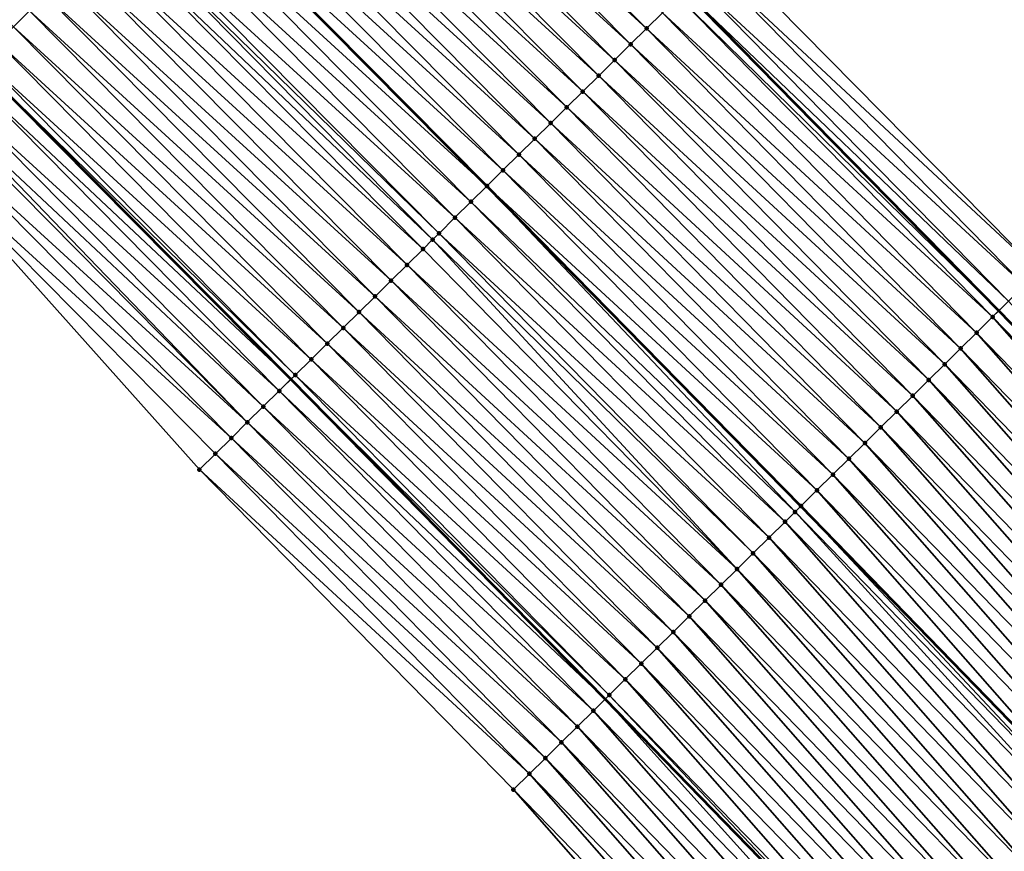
# Model space of a CAD drawing. Header units: feet. Extents: x 2017353 to 2024169, y 808050 to 818690.
# Tile 285 of 305: x 2022768 to 2022812, y 814021 to 814058. Entities that reach past the tile are written whole.
import ezdxf

# ---------------------------------------------------------------- set-up
doc = ezdxf.new("R2010")
doc.units = ezdxf.units.FT
doc.header["$MEASUREMENT"] = 0
for name, color, linetype, lineweight in [('EP_Travel Lane', 172, 'Continuous', 53), ('SB-Road Shots', 141, 'Continuous', 100), ('SB-Road X-Section', 40, 'Continuous', 13), ('STRIPING', 60, 'Continuous', 53)]:
    doc.layers.add(name, color=color, linetype=linetype, lineweight=lineweight)
doc.layers.add('I-77-MM15-17_SB-Surface-BORDER', color=7, linetype='Continuous')
doc.layers.add('I-77-MM15-17_SB-Surface-TIN', color=7, linetype='Continuous')

msp = doc.modelspace()

# ---------------------------------------------------------------- linework, layer by layer
at = {"layer": 'EP_Travel Lane'}
for points in [[(2022769.379040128, 814087.7297632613, 294.7547948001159), (2022783.657795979, 814073.7430818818, 295.463396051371), (2022797.882435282, 814059.4164384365, 296.1552700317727), (2022811.886032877, 814045.1531143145, 296.8314570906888), (2022826.034916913, 814030.596811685, 297.5256581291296), (2022839.726765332, 814016.0340375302, 298.2030862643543), (2022853.418327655, 814001.4715676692, 298.892780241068), (2022867.104800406, 813986.6246698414, 299.5942182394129), (2022880.586441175, 813971.867862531, 300.2891601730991), (2022894.190334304, 813956.8625569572, 300.9829358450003)], [(2022737.792529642, 814084.155076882, 292.3155407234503), (2022752.070798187, 814070.1688728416, 293.0436290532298), (2022766.349453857, 814056.1822895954, 293.7562340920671), (2022780.329781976, 814042.1020572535, 294.4894272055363), (2022794.332046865, 814027.8400905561, 295.2202486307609), (2022808.117115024, 814013.6781251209, 295.9291168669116), (2022821.807443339, 813999.1124527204, 296.5751082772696), (2022835.497109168, 813984.5474851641, 297.2495049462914), (2022848.939314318, 813969.953020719, 297.9092032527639), (2022862.421672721, 813955.1954278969, 298.5721273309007), (2022875.720487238, 813940.528572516, 299.2587898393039), (2022888.924593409, 813925.5223479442, 299.9413326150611)]]:
    msp.add_polyline3d(points, dxfattribs=at)
at = {"layer": 'I-77-MM15-17_SB-Surface-BORDER', "color": 3, "linetype": 'Continuous', "lineweight": -3}
for points in [[(2022770.972810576, 814089.3465911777, 294.9082043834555), (2022785.257227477, 814075.3653871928, 295.6120124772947), (2022799.633649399, 814061.1436051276, 296.3158301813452), (2022813.668397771, 814046.91095998, 296.99397027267), (2022827.604965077, 814032.0793633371, 297.6666465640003), (2022841.576589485, 814017.780694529, 298.3675052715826), (2022855.353183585, 814003.2988571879, 299.0720979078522), (2022869.031053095, 813988.3927877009, 299.7789028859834), (2022882.116961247, 813973.2729143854, 300.4398825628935), (2022895.046015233, 813957.6194864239, 301.0670082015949)], [(2022886.877682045, 813923.7135858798, 299.7805441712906), (2022873.673824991, 813938.7194871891, 299.0866180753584), (2022858.934975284, 813951.9969399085, 298.2816142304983), (2022844.71562724, 813966.0785902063, 297.5601220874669), (2022831.32549062, 813980.612186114, 296.9570843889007), (2022817.633905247, 813995.1765492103, 296.3083645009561), (2022803.214585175, 814009.0550524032, 295.6225193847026), (2022790.247994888, 814023.8175058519, 294.9561672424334), (2022776.24623357, 814038.0789100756, 294.2036869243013), (2022763.048860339, 814052.8365074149, 293.4900314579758), (2022748.847896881, 814066.9013379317, 292.7734682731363), (2022734.647562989, 814080.9655449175, 292.0315881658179)]]:
    msp.add_polyline3d(points, dxfattribs=at)
at = {"layer": 'I-77-MM15-17_SB-Surface-TIN', "color": 128, "linetype": 'Continuous', "lineweight": -3}
for points in [[(2022767.964795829, 814057.8198569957, 293.8887207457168), (2022768.666935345, 814058.5318997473, 293.9511839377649), (2022753.763318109, 814071.885196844, 293.1928336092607)], [(2022796.183226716, 814057.7390239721, 295.9679364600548), (2022782.004169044, 814072.0640963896, 295.2753752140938), (2022781.302396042, 814071.3516906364, 295.1981757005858)], [(2022796.183226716, 814057.7390239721, 295.9679364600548), (2022796.894801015, 814058.4416406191, 296.0498494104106), (2022782.004169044, 814072.0640963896, 295.2753752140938)], [(2022795.471572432, 814057.036488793, 295.8893021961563), (2022781.302396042, 814071.3516906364, 295.1981757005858), (2022780.600635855, 814070.6392721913, 295.1204609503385)], [(2022795.471572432, 814057.036488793, 295.8893021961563), (2022796.183226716, 814057.7390239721, 295.9679364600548), (2022781.302396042, 814071.3516906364, 295.1981757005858)], [(2022794.759776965, 814056.3340974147, 295.816455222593), (2022780.600635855, 814070.6392721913, 295.1204609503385), (2022779.898821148, 814069.9269077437, 295.0449382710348)], [(2022794.759776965, 814056.3340974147, 295.816455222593), (2022795.471572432, 814057.036488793, 295.8893021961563), (2022780.600635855, 814070.6392721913, 295.1204609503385)], [(2022794.047984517, 814055.6317029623, 295.7434845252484), (2022779.898821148, 814069.9269077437, 295.0449382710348), (2022779.196966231, 814069.2145831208, 294.9710323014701)], [(2022794.047984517, 814055.6317029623, 295.7434845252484), (2022794.759776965, 814056.3340974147, 295.816455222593), (2022779.898821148, 814069.9269077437, 295.0449382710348)], [(2022793.336152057, 814054.929349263, 295.6721539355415), (2022779.196966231, 814069.2145831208, 294.9710323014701), (2022778.495053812, 814068.5023154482, 294.8994382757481)], [(2022793.336152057, 814054.929349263, 295.6721539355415), (2022794.047984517, 814055.6317029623, 295.7434845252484), (2022779.196966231, 814069.2145831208, 294.9710323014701)], [(2022792.624351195, 814054.2269633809, 295.5995281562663), (2022778.495053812, 814068.5023154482, 294.8994382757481), (2022777.793128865, 814067.7900601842, 294.8283479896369)], [(2022792.624351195, 814054.2269633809, 295.5995281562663), (2022793.336152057, 814054.929349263, 295.6721539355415), (2022778.495053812, 814068.5023154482, 294.8994382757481)], [(2022791.912620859, 814053.5245056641, 295.5240113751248), (2022777.793128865, 814067.7900601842, 294.8283479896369), (2022777.091528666, 814067.0774832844, 294.7442006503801)], [(2022791.912620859, 814053.5245056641, 295.5240113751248), (2022792.624351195, 814054.2269633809, 295.5995281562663), (2022777.793128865, 814067.7900601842, 294.8283479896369)], [(2022791.200957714, 814052.8219795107, 295.445740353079), (2022777.091528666, 814067.0774832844, 294.7442006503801), (2022776.389766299, 814066.3650669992, 294.6665735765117)], [(2022791.200957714, 814052.8219795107, 295.445740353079), (2022791.912620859, 814053.5245056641, 295.5240113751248), (2022777.091528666, 814067.0774832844, 294.7442006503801)], [(2022790.489250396, 814052.1194983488, 295.369280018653), (2022776.389766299, 814066.3650669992, 294.6665735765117), (2022775.688012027, 814065.6526426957, 294.5886209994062)], [(2022790.489250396, 814052.1194983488, 295.369280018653), (2022791.200957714, 814052.8219795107, 295.445740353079), (2022776.389766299, 814066.3650669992, 294.6665735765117)], [(2022789.777550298, 814051.4170098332, 295.2925237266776), (2022775.688012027, 814065.6526426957, 294.5886209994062), (2022774.985950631, 814064.9405225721, 294.5230168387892)], [(2022789.777550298, 814051.4170098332, 295.2925237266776), (2022790.489250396, 814052.1194983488, 295.369280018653), (2022775.688012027, 814065.6526426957, 294.5886209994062)], [(2022774.283877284, 814064.2284142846, 294.4578931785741), (2022789.056965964, 814050.7060597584, 295.221114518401), (2022774.977287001, 814064.9317351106, 294.5222132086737)], [(2022789.065702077, 814050.7146721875, 295.2218392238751), (2022774.985950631, 814064.9405225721, 294.5230168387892), (2022774.977287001, 814064.9317351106, 294.5222132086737)], [(2022789.065702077, 814050.7146721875, 295.2218392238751), (2022774.977287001, 814064.9317351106, 294.5222132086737), (2022789.056965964, 814050.7060597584, 295.221114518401)], [(2022789.065702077, 814050.7146721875, 295.2218392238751), (2022789.777550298, 814051.4170098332, 295.2925237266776), (2022774.985950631, 814064.9405225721, 294.5230168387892)], [(2022788.353570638, 814050.0126230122, 295.1627642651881), (2022774.283877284, 814064.2284142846, 294.4578931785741), (2022773.581835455, 814063.5162747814, 294.3915022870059)], [(2022788.353570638, 814050.0126230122, 295.1627642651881), (2022789.056965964, 814050.7060597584, 295.221114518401), (2022774.283877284, 814064.2284142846, 294.4578931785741)], [(2022787.641632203, 814049.3103772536, 295.0957777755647), (2022773.581835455, 814063.5162747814, 294.3915022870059), (2022772.879908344, 814062.8040216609, 294.3204990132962)], [(2022787.641632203, 814049.3103772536, 295.0957777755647), (2022788.353570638, 814050.0126230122, 295.1627642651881), (2022773.581835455, 814063.5162747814, 294.3915022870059)], [(2022786.929664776, 814048.608161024, 295.02997968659), (2022772.879908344, 814062.8040216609, 294.3204990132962), (2022772.637199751, 814062.5577900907, 294.29690264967)], [(2022786.929664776, 814048.608161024, 295.02997968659), (2022787.641632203, 814049.3103772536, 295.0957777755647), (2022772.879908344, 814062.8040216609, 294.3204990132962)], [(2022786.644399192, 814048.3267813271, 295.003182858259), (2022772.637199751, 814062.5577900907, 294.29690264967), (2022772.177871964, 814062.091876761, 294.2538890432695)], [(2022786.644399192, 814048.3267813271, 295.003182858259), (2022786.929664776, 814048.608161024, 295.02997968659), (2022772.637199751, 814062.5577900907, 294.29690264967)], [(2022786.217663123, 814047.9059796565, 294.9655846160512), (2022772.177871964, 814062.091876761, 294.2538890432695), (2022771.475669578, 814061.3798962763, 294.1939536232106)], [(2022786.217663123, 814047.9059796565, 294.9655846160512), (2022786.644399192, 814048.3267813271, 295.003182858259), (2022772.177871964, 814062.091876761, 294.2538890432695)], [(2022785.505536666, 814047.2039254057, 294.9063053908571), (2022771.475669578, 814061.3798962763, 294.1939536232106), (2022770.773487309, 814060.6678958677, 294.1332093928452)], [(2022785.505536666, 814047.2039254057, 294.9063053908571), (2022786.217663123, 814047.9059796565, 294.9655846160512), (2022771.475669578, 814061.3798962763, 294.1939536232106)], [(2022813.668397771, 814046.91095998, 296.99397027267), (2022799.633649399, 814061.1436051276, 296.3158301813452), (2022799.03049963, 814060.5484967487, 296.2555921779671)], [(2022784.793363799, 814046.5019184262, 294.8489286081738), (2022770.773487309, 814060.6678958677, 294.1332093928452), (2022770.071190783, 814059.9560086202, 294.0770590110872)], [(2022784.793363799, 814046.5019184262, 294.8489286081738), (2022785.505536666, 814047.2039254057, 294.9063053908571), (2022770.773487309, 814060.6678958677, 294.1332093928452)], [(2022813.034377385, 814046.2849368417, 296.9213105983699), (2022799.03049963, 814060.5484967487, 296.2555921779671), (2022798.318427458, 814059.8463872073, 296.1940877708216)], [(2022813.034377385, 814046.2849368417, 296.9213105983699), (2022813.668397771, 814046.91095998, 296.99397027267), (2022799.03049963, 814060.5484967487, 296.2555921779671)], [(2022784.08121415, 814045.7998877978, 294.7906000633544), (2022770.071190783, 814059.9560086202, 294.0770590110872), (2022769.369088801, 814059.2439286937, 294.0130866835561)], [(2022784.08121415, 814045.7998877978, 294.7906000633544), (2022784.793363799, 814046.5019184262, 294.8489286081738), (2022770.071190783, 814059.9560086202, 294.0770590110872)], [(2022812.322120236, 814045.583015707, 296.8673888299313), (2022798.318427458, 814059.8463872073, 296.1940877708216), (2022797.882435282, 814059.4164384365, 296.1552700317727)], [(2022812.322120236, 814045.583015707, 296.8673888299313), (2022813.034377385, 814046.2849368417, 296.9213105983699), (2022798.318427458, 814059.8463872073, 296.1940877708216)], [(2022783.369079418, 814045.097841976, 294.7316600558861), (2022769.369088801, 814059.2439286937, 294.0130866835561), (2022768.666935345, 814058.5318997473, 293.9511839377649)], [(2022783.369079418, 814045.097841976, 294.7316600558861), (2022784.08121415, 814045.7998877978, 294.7906000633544), (2022769.369088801, 814059.2439286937, 294.0130866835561)], [(2022811.609979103, 814044.8809764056, 296.8087114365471), (2022797.606401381, 814059.1442307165, 296.130693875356), (2022796.894801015, 814058.4416406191, 296.0498494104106)], [(2022797.606401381, 814059.1442307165, 296.130693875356), (2022811.886032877, 814045.1531143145, 296.8314570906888), (2022797.882435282, 814059.4164384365, 296.1552700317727)], [(2022811.609979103, 814044.8809764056, 296.8087114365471), (2022811.886032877, 814045.1531143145, 296.8314570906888), (2022797.606401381, 814059.1442307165, 296.130693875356)], [(2022812.322120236, 814045.583015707, 296.8673888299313), (2022797.882435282, 814059.4164384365, 296.1552700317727), (2022811.886032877, 814045.1531143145, 296.8314570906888)], [(2022782.656963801, 814044.3957766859, 294.6719365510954), (2022768.666935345, 814058.5318997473, 293.9511839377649), (2022767.964795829, 814057.8198569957, 293.8887207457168)], [(2022782.656963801, 814044.3957766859, 294.6719365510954), (2022783.369079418, 814045.097841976, 294.7316600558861), (2022768.666935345, 814058.5318997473, 293.9511839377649)], [(2022810.898268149, 814044.1784989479, 296.7324003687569), (2022796.894801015, 814058.4416406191, 296.0498494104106), (2022796.183226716, 814057.7390239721, 295.9679364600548)], [(2022810.898268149, 814044.1784989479, 296.7324003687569), (2022811.609979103, 814044.8809764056, 296.8087114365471), (2022796.894801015, 814058.4416406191, 296.0498494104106)], [(2022781.944899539, 814043.6936590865, 294.6101078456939), (2022767.964795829, 814057.8198569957, 293.8887207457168), (2022767.262589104, 814057.1078808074, 293.8289597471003)], [(2022781.944899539, 814043.6936590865, 294.6101078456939), (2022782.656963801, 814044.3957766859, 294.6719365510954), (2022767.964795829, 814057.8198569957, 293.8887207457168)], [(2022810.186639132, 814043.4759380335, 296.6527305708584), (2022796.183226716, 814057.7390239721, 295.9679364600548), (2022795.471572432, 814057.036488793, 295.8893021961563)], [(2022810.186639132, 814043.4759380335, 296.6527305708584), (2022810.898268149, 814044.1784989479, 296.7324003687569), (2022796.183226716, 814057.7390239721, 295.9679364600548)], [(2022781.232696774, 814042.9916825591, 294.5539566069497), (2022767.262589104, 814057.1078808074, 293.8289597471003), (2022766.560264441, 814056.3960214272, 293.7739406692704)], [(2022781.232696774, 814042.9916825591, 294.5539566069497), (2022781.944899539, 814043.6936590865, 294.6101078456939), (2022767.262589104, 814057.1078808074, 293.8289597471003)], [(2022809.474929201, 814042.7734595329, 296.5763775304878), (2022795.471572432, 814057.036488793, 295.8893021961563), (2022794.759776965, 814056.3340974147, 295.816455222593)], [(2022809.474929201, 814042.7734595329, 296.5763775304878), (2022810.186639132, 814043.4759380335, 296.6527305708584), (2022795.471572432, 814057.036488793, 295.8893021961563)], [(2022765.858038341, 814055.684064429, 293.7149587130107), (2022780.329781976, 814042.1020572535, 294.4894272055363), (2022766.349453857, 814056.1822895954, 293.7562340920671)], [(2022780.520299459, 814042.28990419, 294.5057802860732), (2022766.560264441, 814056.3960214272, 293.7739406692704), (2022766.349453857, 814056.1822895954, 293.7562340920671)], [(2022780.520299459, 814042.28990419, 294.5057802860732), (2022766.349453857, 814056.1822895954, 293.7562340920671), (2022780.329781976, 814042.1020572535, 294.4894272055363)], [(2022780.520299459, 814042.28990419, 294.5057802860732), (2022781.232696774, 814042.9916825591, 294.5539566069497), (2022766.560264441, 814056.3960214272, 293.7739406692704)], [(2022808.76309806, 814042.0711044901, 296.5049930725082), (2022794.759776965, 814056.3340974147, 295.816455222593), (2022794.047984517, 814055.6317029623, 295.7434845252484)], [(2022808.76309806, 814042.0711044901, 296.5049930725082), (2022809.474929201, 814042.7734595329, 296.5763775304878), (2022794.759776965, 814056.3340974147, 295.816455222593)], [(2022779.808217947, 814041.5878041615, 294.4446587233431), (2022765.858038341, 814055.684064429, 293.7149587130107), (2022765.15584077, 814054.972079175, 293.6548296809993)], [(2022779.808217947, 814041.5878041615, 294.4446587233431), (2022780.329781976, 814042.1020572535, 294.4894272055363), (2022765.858038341, 814055.684064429, 293.7149587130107)], [(2022808.051232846, 814041.3687841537, 296.4350053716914), (2022794.047984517, 814055.6317029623, 295.7434845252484), (2022793.336152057, 814054.929349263, 295.6721539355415)], [(2022808.051232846, 814041.3687841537, 296.4350053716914), (2022808.76309806, 814042.0711044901, 296.5049930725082), (2022794.047984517, 814055.6317029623, 295.7434845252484)], [(2022779.095898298, 814040.8859466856, 294.3932987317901), (2022765.15584077, 814054.972079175, 293.6548296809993), (2022764.6355122, 814054.4447959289, 293.6162645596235)], [(2022779.095898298, 814040.8859466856, 294.3932987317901), (2022779.808217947, 814041.5878041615, 294.4446587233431), (2022765.15584077, 814054.972079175, 293.6548296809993)], [(2022807.339441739, 814040.6663883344, 296.3619798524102), (2022793.336152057, 814054.929349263, 295.6721539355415), (2022792.624351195, 814054.2269633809, 295.5995281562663)], [(2022807.339441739, 814040.6663883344, 296.3619798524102), (2022808.051232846, 814041.3687841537, 296.4350053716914), (2022793.336152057, 814054.929349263, 295.6721539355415)], [(2022778.383479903, 814040.1841897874, 294.3459864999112), (2022764.6355122, 814054.4447959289, 293.6162645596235), (2022764.453424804, 814054.2603102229, 293.6034816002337)], [(2022778.383479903, 814040.1841897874, 294.3459864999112), (2022779.095898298, 814040.8859466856, 294.3932987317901), (2022764.6355122, 814054.4447959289, 293.6162645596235)], [(2022778.383479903, 814040.1841897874, 294.3459864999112), (2022764.453424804, 814054.2603102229, 293.6034816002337), (2022763.751119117, 814053.5484320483, 293.5476995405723)], [(2022806.627587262, 814039.9640570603, 296.2915519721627), (2022792.624351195, 814054.2269633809, 295.5995281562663), (2022791.912620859, 814053.5245056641, 295.5240113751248)], [(2022806.627587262, 814039.9640570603, 296.2915519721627), (2022807.339441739, 814040.6663883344, 296.3619798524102), (2022792.624351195, 814054.2269633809, 295.5995281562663)], [(2022777.67103659, 814039.4824582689, 294.2996956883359), (2022763.751119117, 814053.5484320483, 293.5476995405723), (2022763.048860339, 814052.8365074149, 293.4900314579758)], [(2022777.67103659, 814039.4824582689, 294.2996956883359), (2022778.383479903, 814040.1841897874, 294.3459864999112), (2022763.751119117, 814053.5484320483, 293.5476995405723)], [(2022805.915794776, 814039.2616626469, 296.2185830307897), (2022791.912620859, 814053.5245056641, 295.5240113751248), (2022791.200957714, 814052.8219795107, 295.445740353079)], [(2022805.915794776, 814039.2616626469, 296.2185830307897), (2022806.627587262, 814039.9640570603, 296.2915519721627), (2022791.912620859, 814053.5245056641, 295.5240113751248)], [(2022776.958691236, 814038.7806269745, 294.2493893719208), (2022763.048860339, 814052.8365074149, 293.4900314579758), (2022776.24623357, 814038.0789100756, 294.2036869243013)], [(2022776.958691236, 814038.7806269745, 294.2493893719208), (2022777.67103659, 814039.4824582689, 294.2996956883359), (2022763.048860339, 814052.8365074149, 293.4900314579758)], [(2022805.204065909, 814038.5592034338, 296.1430062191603), (2022791.200957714, 814052.8219795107, 295.445740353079), (2022790.489250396, 814052.1194983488, 295.369280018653)], [(2022805.204065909, 814038.5592034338, 296.1430062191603), (2022805.915794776, 814039.2616626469, 296.2185830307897), (2022791.200957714, 814052.8219795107, 295.445740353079)], [(2022804.492363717, 814037.8567170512, 296.0663359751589), (2022790.489250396, 814052.1194983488, 295.369280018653), (2022789.777550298, 814051.4170098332, 295.2925237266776)], [(2022804.492363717, 814037.8567170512, 296.0663359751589), (2022805.204065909, 814038.5592034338, 296.1430062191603), (2022790.489250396, 814052.1194983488, 295.369280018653)], [(2022803.780641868, 814037.1542506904, 295.990471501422), (2022789.777550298, 814051.4170098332, 295.2925237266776), (2022789.065702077, 814050.7146721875, 295.2218392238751)], [(2022803.780641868, 814037.1542506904, 295.990471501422), (2022804.492363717, 814037.8567170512, 296.0663359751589), (2022789.777550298, 814051.4170098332, 295.2925237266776)], [(2022802.80545073, 814036.1920739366, 295.8933397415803), (2022789.056965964, 814050.7060597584, 295.221114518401), (2022788.353570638, 814050.0126230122, 295.1627642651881)], [(2022803.068772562, 814036.4519345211, 295.9206515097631), (2022789.065702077, 814050.7146721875, 295.2218392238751), (2022789.056965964, 814050.7060597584, 295.221114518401)], [(2022803.068772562, 814036.4519345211, 295.9206515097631), (2022789.056965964, 814050.7060597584, 295.221114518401), (2022803.060016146, 814036.4432932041, 295.9197432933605)], [(2022802.80545073, 814036.1920739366, 295.8933397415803), (2022803.060016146, 814036.4432932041, 295.9197432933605), (2022789.056965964, 814050.7060597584, 295.221114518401)], [(2022803.068772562, 814036.4519345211, 295.9206515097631), (2022803.780641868, 814037.1542506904, 295.990471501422), (2022789.065702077, 814050.7146721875, 295.2218392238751)], [(2022802.356696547, 814035.7498288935, 295.8593047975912), (2022788.353570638, 814050.0126230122, 295.1627642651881), (2022787.641632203, 814049.3103772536, 295.0957777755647)], [(2022802.356696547, 814035.7498288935, 295.8593047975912), (2022802.80545073, 814036.1920739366, 295.8933397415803), (2022788.353570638, 814050.0126230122, 295.1627642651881)], [(2022801.644591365, 814035.047752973, 295.7991536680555), (2022787.641632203, 814049.3103772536, 295.0957777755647), (2022786.929664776, 814048.608161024, 295.02997968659)], [(2022801.644591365, 814035.047752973, 295.7991536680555), (2022802.356696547, 814035.7498288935, 295.8593047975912), (2022787.641632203, 814049.3103772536, 295.0957777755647)], [(2022800.932608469, 814034.3455525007, 295.7339899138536), (2022786.929664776, 814048.608161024, 295.02997968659), (2022786.644399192, 814048.3267813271, 295.003182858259)], [(2022800.932608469, 814034.3455525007, 295.7339899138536), (2022801.644591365, 814035.047752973, 295.7991536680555), (2022786.929664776, 814048.608161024, 295.02997968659)], [(2022800.220535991, 814033.6434432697, 295.6724981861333), (2022786.644399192, 814048.3267813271, 295.003182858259), (2022786.217663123, 814047.9059796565, 294.9655846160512)], [(2022800.220535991, 814033.6434432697, 295.6724981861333), (2022800.932608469, 814034.3455525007, 295.7339899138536), (2022786.644399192, 814048.3267813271, 295.003182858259)], [(2022800.220535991, 814033.6434432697, 295.6724981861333), (2022786.217663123, 814047.9059796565, 294.9655846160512), (2022785.505536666, 814047.2039254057, 294.9063053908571)], [(2022799.50832947, 814032.9414705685, 295.6165011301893), (2022785.505536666, 814047.2039254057, 294.9063053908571), (2022784.793363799, 814046.5019184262, 294.8489286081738)], [(2022799.50832947, 814032.9414705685, 295.6165011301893), (2022800.220535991, 814033.6434432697, 295.6724981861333), (2022785.505536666, 814047.2039254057, 294.9063053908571)], [(2022798.796067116, 814032.2395547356, 295.562792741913), (2022784.793363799, 814046.5019184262, 294.8489286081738), (2022784.08121415, 814045.7998877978, 294.7906000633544)], [(2022798.796067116, 814032.2395547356, 295.562792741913), (2022799.50832947, 814032.9414705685, 295.6165011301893), (2022784.793363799, 814046.5019184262, 294.8489286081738)], [(2022798.083800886, 814031.5376428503, 295.5092432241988), (2022784.08121415, 814045.7998877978, 294.7906000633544), (2022783.369079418, 814045.097841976, 294.7316600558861)], [(2022798.083800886, 814031.5376428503, 295.5092432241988), (2022798.796067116, 814032.2395547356, 295.562792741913), (2022784.08121415, 814045.7998877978, 294.7906000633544)], [(2022812.322120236, 814045.583015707, 296.8673888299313), (2022811.886032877, 814045.1531143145, 296.8314570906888), (2022826.034916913, 814030.596811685, 297.5256581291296)], [(2022797.37154885, 814030.8357165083, 295.4551118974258), (2022783.369079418, 814045.097841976, 294.7316600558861), (2022782.656963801, 814044.3957766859, 294.6719365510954)], [(2022797.37154885, 814030.8357165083, 295.4551118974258), (2022798.083800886, 814031.5376428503, 295.5092432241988), (2022783.369079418, 814045.097841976, 294.7316600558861)], [(2022825.75730781, 814030.3348494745, 297.5044977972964), (2022811.886032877, 814045.1531143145, 296.8314570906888), (2022811.609979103, 814044.8809764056, 296.8087114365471)], [(2022825.75730781, 814030.3348494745, 297.5044977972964), (2022826.034916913, 814030.596811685, 297.5256581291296), (2022811.886032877, 814045.1531143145, 296.8314570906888)], [(2022825.03042521, 814029.6480831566, 297.4308410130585), (2022811.609979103, 814044.8809764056, 296.8087114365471), (2022810.898268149, 814044.1784989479, 296.7324003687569)], [(2022825.03042521, 814029.6480831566, 297.4308410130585), (2022825.75730781, 814030.3348494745, 297.5044977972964), (2022811.609979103, 814044.8809764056, 296.8087114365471)], [(2022796.659396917, 814030.133688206, 295.3968771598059), (2022782.656963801, 814044.3957766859, 294.6719365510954), (2022781.944899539, 814043.6936590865, 294.6101078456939)], [(2022796.659396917, 814030.133688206, 295.3968771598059), (2022797.37154885, 814030.8357165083, 295.4551118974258), (2022782.656963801, 814044.3957766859, 294.6719365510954)], [(2022824.303721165, 814028.9611268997, 297.3495288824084), (2022810.898268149, 814044.1784989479, 296.7324003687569), (2022810.186639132, 814043.4759380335, 296.6527305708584)], [(2022824.303721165, 814028.9611268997, 297.3495288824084), (2022825.03042521, 814029.6480831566, 297.4308410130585), (2022810.898268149, 814044.1784989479, 296.7324003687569)], [(2022795.947287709, 814029.4316163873, 295.3368910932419), (2022781.944899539, 814043.6936590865, 294.6101078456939), (2022781.232696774, 814042.9916825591, 294.5539566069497)], [(2022795.947287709, 814029.4316163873, 295.3368910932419), (2022796.659396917, 814030.133688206, 295.3968771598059), (2022781.944899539, 814043.6936590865, 294.6101078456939)], [(2022823.576936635, 814028.2742562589, 297.2716674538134), (2022810.186639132, 814043.4759380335, 296.6527305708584), (2022809.474929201, 814042.7734595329, 296.5763775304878)], [(2022823.576936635, 814028.2742562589, 297.2716674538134), (2022824.303721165, 814028.9611268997, 297.3495288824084), (2022810.186639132, 814043.4759380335, 296.6527305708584)], [(2022795.23506511, 814028.7296600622, 295.2815530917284), (2022781.232696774, 814042.9916825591, 294.5539566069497), (2022780.520299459, 814042.28990419, 294.5057802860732)], [(2022795.23506511, 814028.7296600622, 295.2815530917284), (2022795.947287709, 814029.4316163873, 295.3368910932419), (2022781.232696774, 814042.9916825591, 294.5539566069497)], [(2022822.850067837, 814027.5874752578, 297.1974188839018), (2022809.474929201, 814042.7734595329, 296.5763775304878), (2022808.76309806, 814042.0711044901, 296.5049930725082)], [(2022822.850067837, 814027.5874752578, 297.1974188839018), (2022823.576936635, 814028.2742562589, 297.2716674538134), (2022809.474929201, 814042.7734595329, 296.5763775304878)], [(2022779.808217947, 814041.5878041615, 294.4446587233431), (2022794.332046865, 814027.8400905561, 295.2202486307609), (2022780.329781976, 814042.1020572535, 294.4894272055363)], [(2022794.52264787, 814028.0279019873, 295.2341937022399), (2022780.520299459, 814042.28990419, 294.5057802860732), (2022780.329781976, 814042.1020572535, 294.4894272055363)], [(2022794.52264787, 814028.0279019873, 295.2341937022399), (2022780.329781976, 814042.1020572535, 294.4894272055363), (2022794.332046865, 814027.8400905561, 295.2202486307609)], [(2022794.52264787, 814028.0279019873, 295.2341937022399), (2022795.23506511, 814028.7296600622, 295.2815530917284), (2022780.520299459, 814042.28990419, 294.5057802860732)], [(2022822.123137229, 814026.900760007, 297.1258203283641), (2022808.76309806, 814042.0711044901, 296.5049930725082), (2022808.051232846, 814041.3687841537, 296.4350053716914)], [(2022822.123137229, 814026.900760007, 297.1258203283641), (2022822.850067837, 814027.5874752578, 297.1974188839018), (2022808.76309806, 814042.0711044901, 296.5049930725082)], [(2022793.810346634, 814027.3260257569, 295.1820791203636), (2022779.808217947, 814041.5878041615, 294.4446587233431), (2022779.095898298, 814040.8859466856, 294.3932987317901)], [(2022793.810346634, 814027.3260257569, 295.1820791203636), (2022794.332046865, 814027.8400905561, 295.2202486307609), (2022779.808217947, 814041.5878041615, 294.4446587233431)], [(2022821.396260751, 814026.2139871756, 297.0519010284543), (2022808.051232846, 814041.3687841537, 296.4350053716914), (2022807.339441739, 814040.6663883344, 296.3619798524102)], [(2022821.396260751, 814026.2139871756, 297.0519010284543), (2022822.123137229, 814026.900760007, 297.1258203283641), (2022808.051232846, 814041.3687841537, 296.4350053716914)], [(2022793.097801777, 814026.6243976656, 295.1399509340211), (2022779.095898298, 814040.8859466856, 294.3932987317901), (2022778.383479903, 814040.1841897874, 294.3459864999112)], [(2022793.097801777, 814026.6243976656, 295.1399509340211), (2022793.810346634, 814027.3260257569, 295.1820791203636), (2022779.095898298, 814040.8859466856, 294.3932987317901)], [(2022820.669401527, 814025.5271959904, 296.9772419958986), (2022807.339441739, 814040.6663883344, 296.3619798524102), (2022806.627587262, 814039.9640570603, 296.2915519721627)], [(2022820.669401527, 814025.5271959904, 296.9772419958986), (2022821.396260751, 814026.2139871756, 297.0519010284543), (2022807.339441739, 814040.6663883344, 296.3619798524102)], [(2022792.385287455, 814025.922738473, 295.0965710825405), (2022778.383479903, 814040.1841897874, 294.3459864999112), (2022777.67103659, 814039.4824582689, 294.2996956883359)], [(2022792.385287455, 814025.922738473, 295.0965710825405), (2022793.097801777, 814026.6243976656, 295.1399509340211), (2022778.383479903, 814040.1841897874, 294.3459864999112)], [(2022819.942529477, 814024.8404184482, 296.9031328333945), (2022806.627587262, 814039.9640570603, 296.2915519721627), (2022805.915794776, 814039.2616626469, 296.2185830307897)], [(2022819.942529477, 814024.8404184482, 296.9031328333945), (2022820.669401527, 814025.5271959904, 296.9772419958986), (2022806.627587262, 814039.9640570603, 296.2915519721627)], [(2022791.672808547, 814025.2210432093, 295.0517395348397), (2022777.67103659, 814039.4824582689, 294.2996956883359), (2022776.958691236, 814038.7806269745, 294.2493893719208)], [(2022791.672808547, 814025.2210432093, 295.0517395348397), (2022792.385287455, 814025.922738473, 295.0965710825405), (2022777.67103659, 814039.4824582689, 294.2996956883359)], [(2022819.215633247, 814024.1536666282, 296.8300603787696), (2022805.915794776, 814039.2616626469, 296.2185830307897), (2022805.204065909, 814038.5592034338, 296.1430062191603)], [(2022819.215633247, 814024.1536666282, 296.8300603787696), (2022819.942529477, 814024.8404184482, 296.9031328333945), (2022805.915794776, 814039.2616626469, 296.2185830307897)], [(2022790.960366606, 814024.5193102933, 295.0053926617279), (2022776.958691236, 814038.7806269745, 294.2493893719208), (2022776.24623357, 814038.0789100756, 294.2036869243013)], [(2022790.960366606, 814024.5193102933, 295.0053926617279), (2022791.672808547, 814025.2210432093, 295.0517395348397), (2022776.958691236, 814038.7806269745, 294.2493893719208)], [(2022818.488749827, 814023.4669011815, 296.7564387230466), (2022805.204065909, 814038.5592034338, 296.1430062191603), (2022804.492363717, 814037.8567170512, 296.0663359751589)], [(2022818.488749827, 814023.4669011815, 296.7564387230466), (2022819.215633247, 814024.1536666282, 296.8300603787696), (2022805.204065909, 814038.5592034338, 296.1430062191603)], [(2022790.960366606, 814024.5193102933, 295.0053926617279), (2022776.24623357, 814038.0789100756, 294.2036869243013), (2022790.247994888, 814023.8175058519, 294.9561672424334)], [(2022817.761914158, 814022.7800849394, 296.6807697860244), (2022804.492363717, 814037.8567170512, 296.0663359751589), (2022803.780641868, 814037.1542506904, 295.990471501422)], [(2022817.761914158, 814022.7800849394, 296.6807697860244), (2022818.488749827, 814023.4669011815, 296.7564387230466), (2022804.492363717, 814037.8567170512, 296.0663359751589)], [(2022817.035142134, 814022.0932009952, 296.602372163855), (2022803.780641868, 814037.1542506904, 295.990471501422), (2022803.068772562, 814036.4519345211, 295.9206515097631)], [(2022817.035142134, 814022.0932009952, 296.602372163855), (2022817.761914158, 814022.7800849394, 296.6807697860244), (2022803.780641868, 814037.1542506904, 295.990471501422)], [(2022816.76293792, 814021.8360886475, 296.5762665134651), (2022803.060016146, 814036.4432932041, 295.9197432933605), (2022802.80545073, 814036.1920739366, 295.8933397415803)], [(2022803.068772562, 814036.4519345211, 295.9206515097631), (2022803.060016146, 814036.4432932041, 295.9197432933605), (2022817.026294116, 814022.0848435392, 296.6015235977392)], [(2022816.76293792, 814021.8360886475, 296.5762665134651), (2022817.026294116, 814022.0848435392, 296.6015235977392), (2022803.060016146, 814036.4432932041, 295.9197432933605)], [(2022817.035142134, 814022.0932009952, 296.602372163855), (2022803.068772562, 814036.4519345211, 295.9206515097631), (2022817.026294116, 814022.0848435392, 296.6015235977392)], [(2022816.307898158, 814021.4068190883, 296.5442087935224), (2022802.80545073, 814036.1920739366, 295.8933397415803), (2022802.356696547, 814035.7498288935, 295.8593047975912)], [(2022816.307898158, 814021.4068190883, 296.5442087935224), (2022816.76293792, 814021.8360886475, 296.5762665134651), (2022802.80545073, 814036.1920739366, 295.8933397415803)], [(2022815.58066932, 814020.7204210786, 296.4853964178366), (2022802.356696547, 814035.7498288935, 295.8593047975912), (2022801.644591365, 814035.047752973, 295.7991536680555)], [(2022815.58066932, 814020.7204210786, 296.4853964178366), (2022816.307898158, 814021.4068190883, 296.5442087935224), (2022802.356696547, 814035.7498288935, 295.8593047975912)], [(2022814.853527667, 814020.0339303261, 296.4228461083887), (2022801.644591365, 814035.047752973, 295.7991536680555), (2022800.932608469, 814034.3455525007, 295.7339899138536)], [(2022814.853527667, 814020.0339303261, 296.4228461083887), (2022815.58066932, 814020.7204210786, 296.4853964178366), (2022801.644591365, 814035.047752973, 295.7991536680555)], [(2022814.126301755, 814019.347529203, 296.3639082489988), (2022800.932608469, 814034.3455525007, 295.7339899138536), (2022800.220535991, 814033.6434432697, 295.6724981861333)], [(2022814.126301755, 814019.347529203, 296.3639082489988), (2022814.853527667, 814020.0339303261, 296.4228461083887), (2022800.932608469, 814034.3455525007, 295.7339899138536)], [(2022813.398961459, 814018.6612497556, 296.3098744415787), (2022800.220535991, 814033.6434432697, 295.6724981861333), (2022799.50832947, 814032.9414705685, 295.6165011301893)], [(2022813.398961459, 814018.6612497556, 296.3098744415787), (2022814.126301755, 814019.347529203, 296.3639082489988), (2022800.220535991, 814033.6434432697, 295.6724981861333)], [(2022812.671621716, 814017.9749697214, 296.255816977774), (2022799.50832947, 814032.9414705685, 295.6165011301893), (2022798.796067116, 814032.2395547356, 295.562792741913)], [(2022812.671621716, 814017.9749697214, 296.255816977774), (2022813.398961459, 814018.6612497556, 296.3098744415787), (2022799.50832947, 814032.9414705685, 295.6165011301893)], [(2022811.944233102, 814017.2887416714, 296.2038547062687), (2022798.796067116, 814032.2395547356, 295.562792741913), (2022798.083800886, 814031.5376428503, 295.5092432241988)], [(2022811.944233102, 814017.2887416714, 296.2038547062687), (2022812.671621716, 814017.9749697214, 296.255816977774), (2022798.796067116, 814032.2395547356, 295.562792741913)], [(2022811.21691121, 814016.6024426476, 296.1490318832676), (2022798.083800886, 814031.5376428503, 295.5092432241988), (2022797.37154885, 814030.8357165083, 295.4551118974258)], [(2022811.21691121, 814016.6024426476, 296.1490318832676), (2022811.944233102, 814017.2887416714, 296.2038547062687), (2022798.083800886, 814031.5376428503, 295.5092432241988)], [(2022810.489609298, 814015.9161223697, 296.0933524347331), (2022797.37154885, 814030.8357165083, 295.4551118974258), (2022796.659396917, 814030.133688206, 295.3968771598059)], [(2022810.489609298, 814015.9161223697, 296.0933524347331), (2022811.21691121, 814016.6024426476, 296.1490318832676), (2022797.37154885, 814030.8357165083, 295.4551118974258)], [(2022809.76230412, 814015.2298055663, 296.0378130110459), (2022796.659396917, 814030.133688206, 295.3968771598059), (2022795.947287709, 814029.4316163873, 295.3368910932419)], [(2022809.76230412, 814015.2298055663, 296.0378130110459), (2022810.489609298, 814015.9161223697, 296.0933524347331), (2022796.659396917, 814030.133688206, 295.3968771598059)], [(2022809.034971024, 814014.5435184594, 295.9834705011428), (2022795.947287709, 814029.4316163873, 295.3368910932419), (2022795.23506511, 814028.7296600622, 295.2815530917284)], [(2022809.034971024, 814014.5435184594, 295.9834705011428), (2022809.76230412, 814015.2298055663, 296.0378130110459), (2022795.947287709, 814029.4316163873, 295.3368910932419)], [(2022808.307284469, 814013.8576073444, 295.944282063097), (2022795.23506511, 814028.7296600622, 295.2815530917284), (2022794.52264787, 814028.0279019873, 295.2341937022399)], [(2022808.307284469, 814013.8576073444, 295.944282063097), (2022809.034971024, 814014.5435184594, 295.9834705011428), (2022795.23506511, 814028.7296600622, 295.2815530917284)], [(2022794.52264787, 814028.0279019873, 295.2341937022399), (2022794.332046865, 814027.8400905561, 295.2202486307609), (2022808.117115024, 814013.6781251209, 295.9291168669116)], [(2022808.307284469, 814013.8576073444, 295.944282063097), (2022794.52264787, 814028.0279019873, 295.2341937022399), (2022808.117115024, 814013.6781251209, 295.9291168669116)], [(2022807.580036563, 814013.1712296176, 295.8862871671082), (2022794.332046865, 814027.8400905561, 295.2202486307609), (2022793.810346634, 814027.3260257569, 295.1820791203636)], [(2022807.580036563, 814013.1712296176, 295.8862871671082), (2022808.117115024, 814013.6781251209, 295.9291168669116), (2022794.332046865, 814027.8400905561, 295.2202486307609)], [(2022806.852454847, 814012.4852069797, 295.8426038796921), (2022793.810346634, 814027.3260257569, 295.1820791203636), (2022793.097801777, 814026.6243976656, 295.1399509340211)], [(2022806.852454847, 814012.4852069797, 295.8426038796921), (2022807.580036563, 814013.1712296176, 295.8862871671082), (2022793.810346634, 814027.3260257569, 295.1820791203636)], [(2022806.124869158, 814011.7991885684, 295.7990909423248), (2022793.097801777, 814026.6243976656, 295.1399509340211), (2022792.385287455, 814025.922738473, 295.0965710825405)], [(2022806.124869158, 814011.7991885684, 295.7990909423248), (2022806.852454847, 814012.4852069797, 295.8426038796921), (2022793.097801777, 814026.6243976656, 295.1399509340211)], [(2022805.397219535, 814011.1132381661, 295.7583190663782), (2022792.385287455, 814025.922738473, 295.0965710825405), (2022791.672808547, 814025.2210432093, 295.0517395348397)], [(2022805.397219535, 814011.1132381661, 295.7583190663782), (2022806.124869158, 814011.7991885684, 295.7990909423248), (2022792.385287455, 814025.922738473, 295.0965710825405)], [(2022804.669693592, 814010.4271562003, 295.7122446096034), (2022791.672808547, 814025.2210432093, 295.0517395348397), (2022790.960366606, 814024.5193102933, 295.0053926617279)], [(2022804.669693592, 814010.4271562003, 295.7122446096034), (2022805.397219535, 814011.1132381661, 295.7583190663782), (2022791.672808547, 814025.2210432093, 295.0517395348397)], [(2022803.942137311, 814009.741106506, 295.6674708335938), (2022790.960366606, 814024.5193102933, 295.0053926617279), (2022790.247994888, 814023.8175058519, 294.9561672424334)], [(2022803.942137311, 814009.741106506, 295.6674708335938), (2022804.669693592, 814010.4271562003, 295.7122446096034), (2022790.960366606, 814024.5193102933, 295.0053926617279)], [(2022803.942137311, 814009.741106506, 295.6674708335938), (2022790.247994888, 814023.8175058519, 294.9561672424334), (2022803.214585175, 814009.0550524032, 295.6225193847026)]]:
    msp.add_3dface(points, dxfattribs=at)
at = {"layer": 'SB-Road Shots', "lineweight": 100}
for p in [(2022796.183226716, 814057.7390239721, 295.9679364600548), (2022795.471572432, 814057.036488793, 295.8893021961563), (2022794.759776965, 814056.3340974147, 295.816455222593), (2022794.047984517, 814055.6317029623, 295.7434845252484), (2022793.336152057, 814054.929349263, 295.6721539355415), (2022792.624351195, 814054.2269633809, 295.5995281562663), (2022791.912620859, 814053.5245056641, 295.5240113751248), (2022791.200957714, 814052.8219795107, 295.445740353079), (2022790.489250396, 814052.1194983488, 295.369280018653), (2022789.777550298, 814051.4170098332, 295.2925237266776), (2022789.065702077, 814050.7146721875, 295.2218392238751), (2022788.353570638, 814050.0126230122, 295.1627642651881), (2022787.641632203, 814049.3103772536, 295.0957777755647), (2022786.929664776, 814048.608161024, 295.02997968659), (2022786.644399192, 814048.3267813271, 295.003182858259), (2022786.217663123, 814047.9059796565, 294.9655846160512), (2022785.505536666, 814047.2039254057, 294.9063053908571), (2022784.793363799, 814046.5019184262, 294.8489286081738), (2022784.08121415, 814045.7998877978, 294.7906000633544), (2022783.369079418, 814045.097841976, 294.7316600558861), (2022811.609979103, 814044.8809764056, 296.8087114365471), (2022782.656963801, 814044.3957766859, 294.6719365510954), (2022810.898268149, 814044.1784989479, 296.7324003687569), (2022781.944899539, 814043.6936590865, 294.6101078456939), (2022810.186639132, 814043.4759380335, 296.6527305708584), (2022781.232696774, 814042.9916825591, 294.5539566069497), (2022809.474929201, 814042.7734595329, 296.5763775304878), (2022780.520299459, 814042.28990419, 294.5057802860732), (2022808.76309806, 814042.0711044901, 296.5049930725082), (2022779.808217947, 814041.5878041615, 294.4446587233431), (2022808.051232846, 814041.3687841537, 296.4350053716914), (2022779.095898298, 814040.8859466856, 294.3932987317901), (2022807.339441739, 814040.6663883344, 296.3619798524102), (2022778.383479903, 814040.1841897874, 294.3459864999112), (2022806.627587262, 814039.9640570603, 296.2915519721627), (2022777.67103659, 814039.4824582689, 294.2996956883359), (2022805.915794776, 814039.2616626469, 296.2185830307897), (2022776.958691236, 814038.7806269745, 294.2493893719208), (2022805.204065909, 814038.5592034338, 296.1430062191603), (2022776.24623357, 814038.0789100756, 294.2036869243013), (2022804.492363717, 814037.8567170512, 296.0663359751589), (2022803.780641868, 814037.1542506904, 295.990471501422), (2022803.068772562, 814036.4519345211, 295.9206515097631), (2022802.80545073, 814036.1920739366, 295.8933397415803), (2022802.356696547, 814035.7498288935, 295.8593047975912), (2022801.644591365, 814035.047752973, 295.7991536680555), (2022800.932608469, 814034.3455525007, 295.7339899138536), (2022800.220535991, 814033.6434432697, 295.6724981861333), (2022799.50832947, 814032.9414705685, 295.6165011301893), (2022798.796067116, 814032.2395547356, 295.562792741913), (2022798.083800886, 814031.5376428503, 295.5092432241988), (2022797.37154885, 814030.8357165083, 295.4551118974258), (2022796.659396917, 814030.133688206, 295.3968771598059), (2022795.947287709, 814029.4316163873, 295.3368910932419), (2022795.23506511, 814028.7296600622, 295.2815530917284), (2022794.52264787, 814028.0279019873, 295.2341937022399), (2022793.810346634, 814027.3260257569, 295.1820791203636), (2022793.097801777, 814026.6243976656, 295.1399509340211), (2022792.385287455, 814025.922738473, 295.0965710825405), (2022791.672808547, 814025.2210432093, 295.0517395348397), (2022790.960366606, 814024.5193102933, 295.0053926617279), (2022790.247994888, 814023.8175058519, 294.9561672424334)]:
    msp.add_point(p, dxfattribs=at)
at = {"layer": 'SB-Road X-Section', "extrusion": (0.7100691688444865, -0.7032623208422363, 0.03498404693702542), "elevation": 863819.2572522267, "flags": 128}
msp.add_lwpolyline([(2001823.847312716, -29942.61017198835), (2001823.212577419, -29942.65157941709), (2001822.212577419, -29942.71817986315), (2001821.212577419, -29942.78143413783), (2001820.212577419, -29942.86444279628), (2001819.212577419, -29942.94701544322), (2001818.212577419, -29943.02426224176), (2001817.212577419, -29943.1020245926), (2001816.21257742, -29943.17759352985), (2001815.212577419, -29943.25154476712), (2001814.212577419, -29943.32318264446), (2001813.21257742, -29943.39431647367), (2001812.212577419, -29943.47851535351), (2001811.212577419, -29943.55618997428), (2001810.212577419, -29943.63419029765), (2001809.212577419, -29943.69983464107), (2001808.212577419, -29943.76499818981), (2001807.212577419, -29943.83142974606), (2001806.212577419, -29943.90247650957), (2001805.866836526, -29943.92608732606), (2001805.212577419, -29943.96912727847), (2001804.212577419, -29944.02909940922), (2001803.21257742, -29944.08988084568), (2001802.212577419, -29944.14606561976), (2001801.212577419, -29944.2100771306), (2001800.212577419, -29944.27201779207), (2001799.212577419, -29944.3345192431), (2001798.212577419, -29944.39431684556), (2001797.212577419, -29944.44936962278), (2001796.212577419, -29944.50838770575), (2001795.212577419, -29944.56855356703), (2001794.471788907, -29944.60714230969), (2001794.21257742, -29944.6199330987), (2001793.212577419, -29944.6757493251), (2001792.212577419, -29944.73345272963)], dxfattribs=at)
at = {"layer": 'SB-Road X-Section', "extrusion": (0.7001569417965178, -0.7131403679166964, 0.03480046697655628), "elevation": 835747.6538350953, "flags": 128}
msp.add_lwpolyline([(2013730.391871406, -28805.54088139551), (2013729.544558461, -28805.60115590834), (2013728.544558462, -28805.66269759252), (2013727.544558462, -28805.72612991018), (2013726.544558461, -28805.80702337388), (2013725.544558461, -28805.88898597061), (2013724.544558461, -28805.96766789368), (2013723.544558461, -28806.04055901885), (2013722.544558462, -28806.11357394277), (2013721.544558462, -28806.184947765), (2013720.544558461, -28806.25761756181), (2013719.544558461, -28806.33318011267), (2013718.544558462, -28806.41149857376), (2013717.544558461, -28806.48800524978), (2013716.544558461, -28806.56480806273), (2013715.544558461, -28806.63553540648), (2013714.544558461, -28806.6946461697), (2013713.544558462, -28806.76167325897), (2013712.544558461, -28806.82751122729), (2013712.143871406, -28806.85432429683), (2013711.544558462, -28806.89194532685), (2013710.544558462, -28806.95126048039), (2013709.544558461, -28807.00867203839), (2013708.544558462, -28807.06703593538), (2013707.544558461, -28807.1260116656), (2013706.544558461, -28807.18577136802), (2013705.544558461, -28807.24763754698), (2013704.544558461, -28807.30382281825), (2013703.544558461, -28807.35202833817), (2013702.544558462, -28807.41318694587), (2013701.544558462, -28807.46457806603), (2013700.544558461, -28807.51191897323), (2013699.544558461, -28807.55823784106), (2013698.544558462, -28807.60857464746), (2013697.544558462, -28807.65430479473)], dxfattribs=at)
at = {"layer": 'SB-Road X-Section', "extrusion": (0.7001569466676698, -0.7131403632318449, 0.03480046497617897), "elevation": 835767.6675015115, "flags": 128}
msp.add_lwpolyline([(2013730.429903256, -28805.55756248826), (2013729.538903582, -28805.63026620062), (2013728.538903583, -28805.68422065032), (2013727.538903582, -28805.74293360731), (2013726.538903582, -28805.81929092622), (2013725.538903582, -28805.89900901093), (2013724.538903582, -28805.97540832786), (2013723.538903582, -28806.04683605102), (2013722.538903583, -28806.11686617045), (2013721.538903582, -28806.18993594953), (2013720.538903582, -28806.26040651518), (2013719.538903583, -28806.33341968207), (2013718.538903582, -28806.4090422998), (2013717.538903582, -28806.48575901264), (2013716.538903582, -28806.56166946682), (2013715.538903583, -28806.63153177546), (2013715.168950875, -28806.65886009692), (2013714.538903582, -28806.69291566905), (2013713.538903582, -28806.75310325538), (2013712.538903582, -28806.81830650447), (2013711.538903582, -28806.87983550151), (2013710.538903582, -28806.93586649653), (2013709.538903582, -28806.98960743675), (2013708.538903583, -28807.04318941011), (2013707.538903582, -28807.09735354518), (2013706.538903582, -28807.15562357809), (2013705.538903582, -28807.21564600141), (2013704.538903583, -28807.27101754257), (2013703.538903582, -28807.31840563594), (2013702.538903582, -28807.37055180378), (2013701.538903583, -28807.41270552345), (2013700.538903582, -28807.4561116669), (2013699.538903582, -28807.5009703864), (2013698.538903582, -28807.54734534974), (2013697.538903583, -28807.59660060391)], dxfattribs=at)
at = {"layer": 'SB-Road X-Section', "extrusion": (0.6845420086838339, -0.7281785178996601, 0.03403357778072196), "elevation": 791959.9295112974, "flags": 128}
msp.add_lwpolyline([(2031395.569874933, -26671.01399901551), (2031395.028785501, -26671.05995080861), (2031394.028785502, -26671.12077172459), (2031393.028785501, -26671.17624177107), (2031392.028785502, -26671.24994125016), (2031391.028785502, -26671.33130051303), (2031390.028785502, -26671.40920707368), (2031389.028785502, -26671.48349868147), (2031388.028785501, -26671.55513873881), (2031387.028785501, -26671.62910088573), (2031386.028785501, -26671.70380319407), (2031385.028785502, -26671.77795531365), (2031384.028785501, -26671.85107012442), (2031383.028785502, -26671.92473445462), (2031382.028785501, -26672.00044725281), (2031381.028785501, -26672.07889031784), (2031380.654351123, -26672.10501110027), (2031380.028785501, -26672.13708740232), (2031379.028785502, -26672.19593386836), (2031378.028785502, -26672.25852043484), (2031377.028785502, -26672.3174924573), (2031376.028785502, -26672.37155758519), (2031375.028785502, -26672.42564638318), (2031374.028785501, -26672.4776387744), (2031373.028785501, -26672.53249337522), (2031372.028785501, -26672.58820509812), (2031371.028785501, -26672.64377671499), (2031370.028785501, -26672.6981507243), (2031369.028785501, -26672.73736187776), (2031368.028785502, -26672.79539039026), (2031367.028785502, -26672.83909899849), (2031366.028785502, -26672.88263715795), (2031365.028785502, -26672.92343266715), (2031364.028785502, -26672.96953383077), (2031363.028785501, -26673.01433355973), (2031362.028785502, -26673.05931106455)], dxfattribs=at)
at = {"layer": 'STRIPING'}
msp.add_polyline3d([(2022760.776259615, 814078.996682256, 293.8092905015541), (2022774.977287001, 814064.9317351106, 294.5222132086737), (2022789.056965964, 814050.7060597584, 295.221114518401), (2022803.060016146, 814036.4432932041, 295.9197432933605), (2022817.026294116, 814022.0848435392, 296.6015235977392), (2022830.716980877, 814007.5213930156, 297.2878449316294), (2022844.407714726, 813992.9578924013, 297.972147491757), (2022857.971334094, 813978.2379600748, 298.6507318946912), (2022871.454152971, 813963.4798632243, 299.2931101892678), (2022884.904905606, 813948.6443174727, 299.9780182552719), (2022898.108737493, 813933.6384046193, 300.6721661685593)], dxfattribs=at)

doc.saveas('drawing.dxf')
